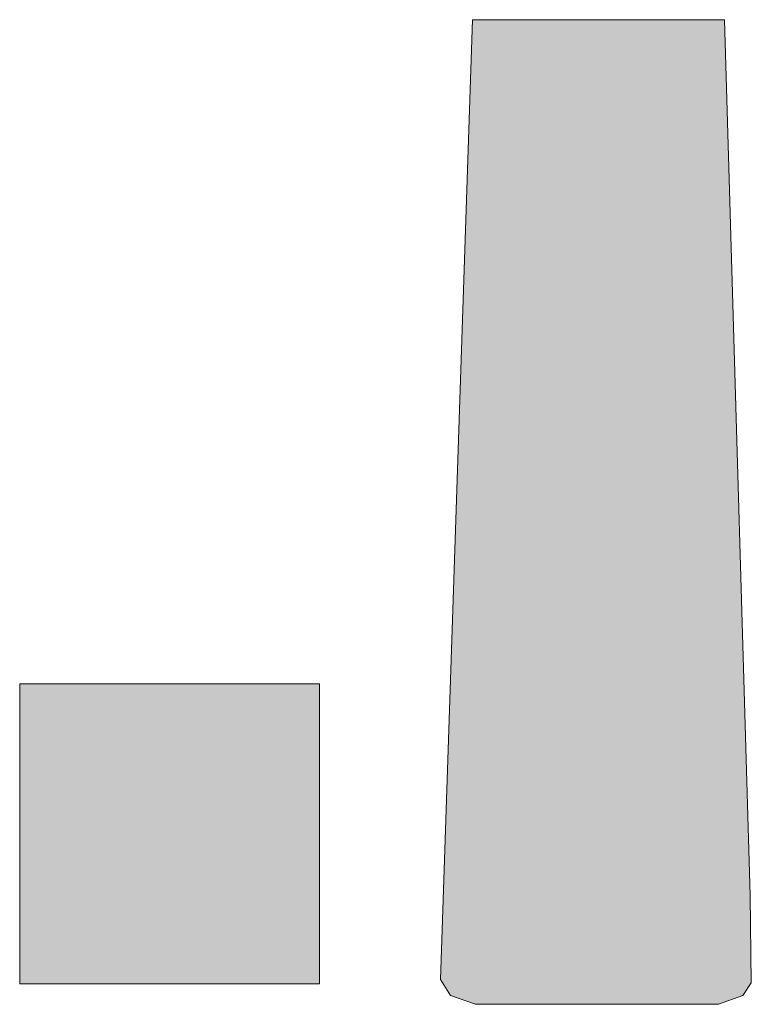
# Model space of a CAD drawing. Header units: millimetres. Extents: x -14761 to 157739, y -22400 to 107990.
# Tile 289 of 296: x 127451 to 128671, y 50210 to 51850. Entities that reach past the tile are written whole.
import ezdxf

# ---------------------------------------------------------------- set-up
doc = ezdxf.new("R2010")
doc.units = ezdxf.units.MM
doc.header["$MEASUREMENT"] = 0
doc.layers.add('Интерьер - лежаки 2', color=7, linetype='Continuous')

msp = doc.modelspace()

# ---------------------------------------------------------------- hatches: boundary and pattern name
at = {"layer": 'Интерьер - лежаки 2', "linetype": 'Continuous', "lineweight": 0, "true_color": 0xffffff}
for points in [[(128669, 50391.1), (128626, 51850), (128206, 51850), (128152.5, 50251.4), (128169.3, 50224.5), (128211.1, 50210), (128616, 50210), (128656.7, 50224.5), (128670.8, 50245.9)], [(127951.2, 50743.8), (127451.2, 50743.8), (127451.2, 50243.8), (127951.2, 50243.8)]]:
    msp.add_hatch(color=7, dxfattribs=at).paths.add_polyline_path(points)

# ---------------------------------------------------------------- linework, layer by layer
at = {"layer": 'Интерьер - лежаки 2', "color": 7, "linetype": 'Continuous', "lineweight": 15}
for p, q in [((127951.2, 50743.8), (127451.2, 50743.8)), ((127451.2, 50743.8), (127451.2, 50243.8)), ((127951.2, 50243.8), (127951.2, 50743.8)), ((127451.2, 50243.8), (127951.2, 50243.8))]:
    msp.add_line(p, q, dxfattribs=at)
at = {"layer": 'Интерьер - лежаки 2', "color": 7, "linetype": 'Continuous', "lineweight": 15, "flags": 128}
msp.add_lwpolyline([(128669, 50391.1), (128670.8, 50245.9), (128656.7, 50224.5), (128616, 50210), (128211.1, 50210), (128169.3, 50224.5), (128152.5, 50251.4), (128206, 51850), (128626, 51850)], close=True, dxfattribs=at)

doc.saveas('drawing.dxf')
